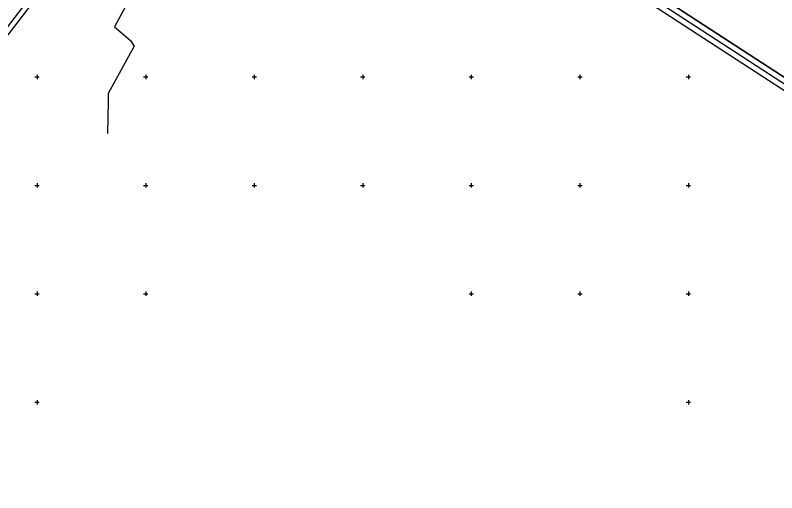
# Model space of a CAD drawing. Extents: x -866402 to -860377, y -1041908 to -1038598.
# Drawn here: x -862420 to -861719, y -1040083 to -1039643 of the extents above; entities that cross this region are included whole.
import ezdxf

# ---------------------------------------------------------------- set-up
doc = ezdxf.new("R2010")
doc.units = 0
doc.layers.add('Vrstva 1', color=7, linetype='Continuous')
doc.layers.add('Vrstva 5', color=7, linetype='Continuous')

msp = doc.modelspace()

# ---------------------------------------------------------------- linework, layer by layer
at = {"layer": 'Vrstva 1'}
for points in [[(-862750.99, -1040083.46), (-861983.98, -1039083.83), (-862219.6, -1038903.04), (-862986.61, -1039902.67)], [(-862979.6, -1039901.75), (-862218.68, -1038910.05), (-861990.99, -1039084.75), (-862751.92, -1040076.45)], [(-862350.36, -1039297.02), (-861294.1, -1039983.97), (-861132.18, -1039735), (-862188.44, -1039048.05)], [(-862186.98, -1039054.97), (-861139.1, -1039736.46), (-861295.57, -1039977.05), (-862343.44, -1039295.55)], [(-862336.53, -1039294.09), (-861468.88, -1039858.37), (-861317.86, -1039626.16), (-862185.51, -1039061.88)], [(-862185.51, -1039061.88), (-861317.86, -1039626.16), (-861468.88, -1039858.37), (-862336.53, -1039294.09)]]:
    msp.add_lwpolyline(points, close=True, dxfattribs=at)
msp.add_lwpolyline([(-862316.31, -1039631.24), (-862328.71, -1039653.73), (-862313.98, -1039666.58), (-862310.71, -1039671.66), (-862334.48, -1039715.34), (-862334.51, -1039722.39), (-862335.04, -1039752.28)], dxfattribs=at)
at = {"layer": 'Vrstva 5'}
for p, q in [((-862402, -1039700), (-862398, -1039700)), ((-862400, -1039698), (-862400, -1039702)), ((-862302, -1039700), (-862298, -1039700)), ((-862300, -1039698), (-862300, -1039702)), ((-862202, -1039700), (-862198, -1039700)), ((-862200, -1039698), (-862200, -1039702)), ((-862102, -1039700), (-862098, -1039700)), ((-862100, -1039698), (-862100, -1039702)), ((-862002, -1039700), (-861998, -1039700)), ((-862000, -1039698), (-862000, -1039702)), ((-861902, -1039700), (-861898, -1039700)), ((-861900, -1039698), (-861900, -1039702)), ((-861802, -1039700), (-861798, -1039700)), ((-861800, -1039698), (-861800, -1039702)), ((-862400, -1039798), (-862400, -1039802)), ((-862300, -1039798), (-862300, -1039802)), ((-862200, -1039798), (-862200, -1039802)), ((-862100, -1039798), (-862100, -1039802)), ((-862000, -1039798), (-862000, -1039802)), ((-861900, -1039798), (-861900, -1039802)), ((-861800, -1039798), (-861800, -1039802)), ((-862402, -1039800), (-862398, -1039800)), ((-862302, -1039800), (-862298, -1039800)), ((-862202, -1039800), (-862198, -1039800)), ((-862102, -1039800), (-862098, -1039800)), ((-862002, -1039800), (-861998, -1039800)), ((-861902, -1039800), (-861898, -1039800)), ((-861802, -1039800), (-861798, -1039800)), ((-862402, -1039900), (-862398, -1039900)), ((-862400, -1039898), (-862400, -1039902)), ((-862302, -1039900), (-862298, -1039900)), ((-862300, -1039898), (-862300, -1039902)), ((-862002, -1039900), (-861998, -1039900)), ((-862000, -1039898), (-862000, -1039902)), ((-861902, -1039900), (-861898, -1039900)), ((-861900, -1039898), (-861900, -1039902)), ((-861802, -1039900), (-861798, -1039900)), ((-861800, -1039898), (-861800, -1039902)), ((-862402, -1040000), (-862398, -1040000)), ((-862400, -1039998), (-862400, -1040002)), ((-861802, -1040000), (-861798, -1040000)), ((-861800, -1039998), (-861800, -1040002))]:
    msp.add_line(p, q, dxfattribs=at)

doc.saveas('drawing.dxf')
